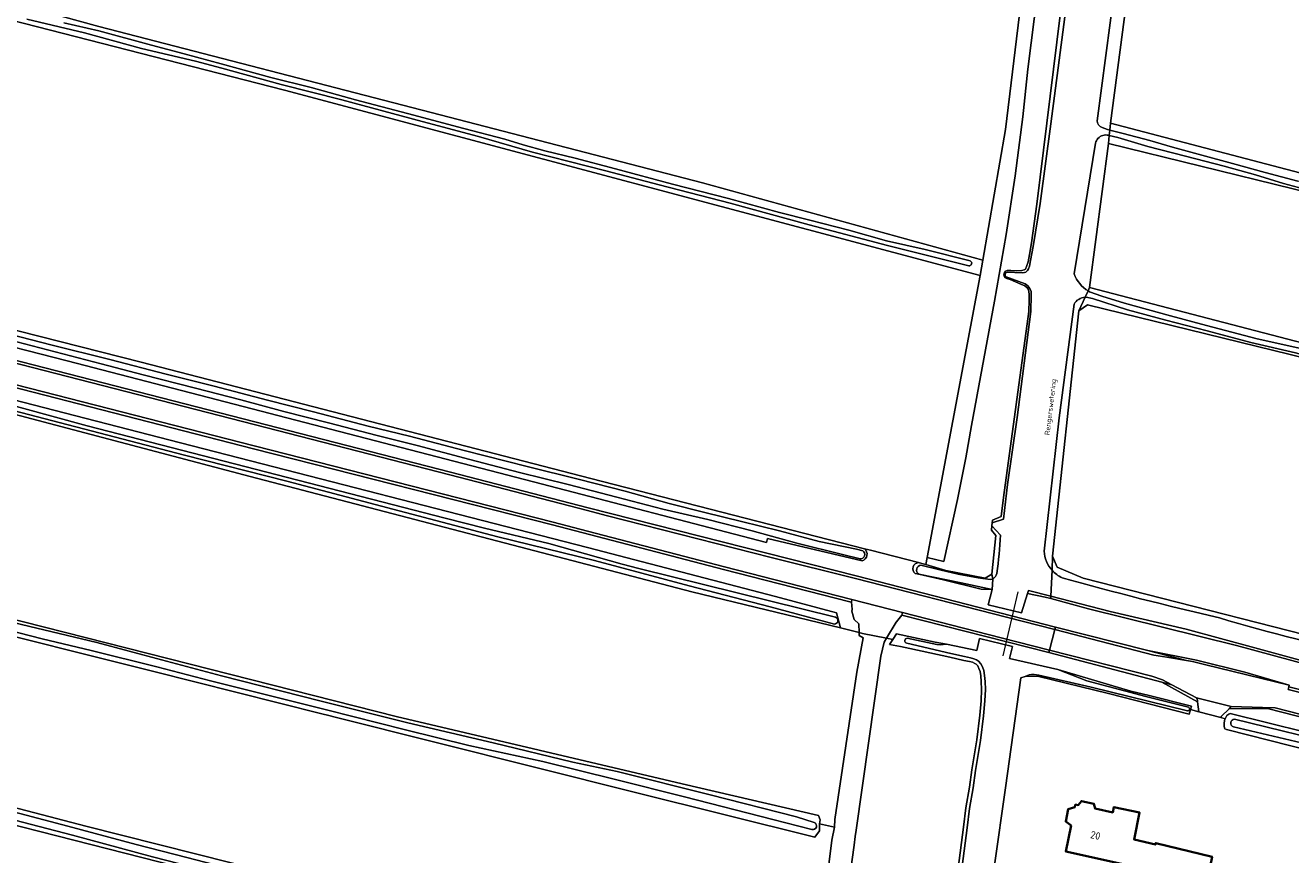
# Model space of a CAD drawing. Header units: metres. Extents: x 149984 to 156489, y 469398 to 478068.
# Tile 706 of 854: x 154732 to 154962, y 472531 to 472682. Entities that reach past the tile are written whole.
import ezdxf
from ezdxf.enums import TextEntityAlignment as Align

# ---------------------------------------------------------------- set-up
doc = ezdxf.new("R2010")
doc.units = ezdxf.units.M
doc.header["$LTSCALE"] = 0.75
for name, color, linetype, lineweight in [('B-WE-GK-BESCHOEIING-G', 252, 'GK-BESCHOEIING-SO', 18), ('B-WE-GR-GRAS-GV', 252, 'Continuous', 13), ('B-WE-KW-KUNSTWERK_DUIKER-G', 6, 'Continuous', 18), ('B-WE-OG-BEBOUWING-GV', 6, 'Continuous', 35), ('B-WE-OG-BEBOUWING-T18', 1, 'Continuous', 18), ('B-WE-OG-TERREIN_ERF-GV', 252, 'Continuous', 18), ('B-WE-OG-TERREIN_OEVER-GV', 252, 'Continuous', 18), ('B-WE-OG-TOPOGRAFIE-T18', 7, 'Continuous', 18), ('B-WE-OG-WATER-GV', 252, 'Continuous', 18), ('B-WE-OG-WATER_MEER-GV', 252, 'Continuous', 18), ('B-WE-OG-WATER_SLOOT-GV', 252, 'Continuous', 18), ('B-WE-OG-WEG-GV', 252, 'Continuous', 18), ('B-WE-VH-GESLOTENVERHARDING_ASFALT-GV', 252, 'Continuous', 18), ('B-WE-VH-GESLOTENVERHARDING_BETON-GV', 252, 'Continuous', 18), ('B-WE-VH-OPENVERHARDING-GV', 252, 'Continuous', 18), ('B-WE-VH-OPENVERHARDING_BETONSTRAATSTEEN-GV', 252, 'Continuous', 18)]:
    doc.layers.add(name, color=color, linetype=linetype, lineweight=lineweight)
doc.styles.add('NLCS-ISO-M500-T18', font='NLCS-ISO.ttf', dxfattribs={"height": 0.9})
doc.styles.add('NLCS-ISO-M750-T18', font='NLCS-ISO.ttf', dxfattribs={"height": 1.35})
doc.linetypes.add('GK-BESCHOEIING-SO', pattern='A,18,-3,[1,NLCS.SHX,S=0.6,R=0,X=0,Y=0],-3', length=24)

msp = doc.modelspace()

# ---------------------------------------------------------------- linework, layer by layer
at = {"layer": 'B-WE-GK-BESCHOEIING-G', "flags": 128}
for points in [[(154919.596, 472564.799), (154910.785, 472566.75)], [(154913.625, 472563.531), (154914.392, 472563.81)], [(154907.885, 472527.904), (154910.085, 472543.328), (154912.865, 472563.256), (154913.625, 472563.531)]]:
    msp.add_lwpolyline(points, dxfattribs=at)
at = {"layer": 'B-WE-GR-GRAS-GV', "flags": 128}
for points in [[(154915.853, 472687.458), (154914.158, 472673.58), (154913.23, 472664.888), (154911.809, 472654.23), (154910.224, 472643.623), (154908.094, 472631.541), (154903.922, 472608.982), (154902.864, 472603.134), (154901.394, 472595.586), (154898.902, 472584.323), (154895.915, 472585.077), (154895.674, 472583.79), (154899.26, 472582.71), (154906.41, 472581.31), (154907.61, 472582.06), (154908.31, 472589.06), (154907.55, 472590.04), (154907.624, 472590.797), (154907.68, 472591.37), (154907.74, 472591.838), (154909.311, 472592.471), (154909.731, 472595.919), (154914.332, 472629.657), (154914.391, 472631.706), (154914.391, 472632.79), (154914.228, 472633.601), (154913.964, 472634.002), (154913.6, 472634.291), (154912.873, 472634.617), (154910.95, 472635.425), (154910.298, 472635.645), (154909.974, 472635.822), (154909.836, 472636.024), (154909.807, 472636.269), (154909.851, 472636.548), (154909.919, 472636.734), (154910.081, 472636.926), (154910.39, 472637.053), (154911.019, 472637.085), (154912.144, 472637.024), (154913.058, 472637.043), (154913.459, 472637.172), (154913.697, 472637.321), (154913.898, 472637.782), (154914.19, 472638.65), (154914.426, 472639.941), (154914.775, 472642.112), (154915.737, 472649.071), (154923.026, 472707.838)], [(154674.615, 472700.868), (154745.788, 472681.288), (154805.98, 472665.678), (154855.193, 472652.978), (154905.993, 472638.955), (154910.094, 472662.635), (154912.872, 472685.522)], [(154544.043, 472681.818), (154544.307, 472674.674), (154557.536, 472670.573), (154558.595, 472672.16), (154574.073, 472668.059), (154575.925, 472666.604), (154612.173, 472656.815), (154668.529, 472641.998), (154753.46, 472620.434), (154834.952, 472599.4), (154884.504, 472586.661), (154885.598, 472586.38), (154894.313, 472584.14), (154894.912, 472583.986), (154895.674, 472583.79), (154895.915, 472585.077), (154902.95, 472622.683), (154905.464, 472636.177), (154779.39, 472669.779), (154703.719, 472689.226)], [(154884.301, 472570.509), (154883.582, 472570.932), (154883.56, 472571.475), (154880.159, 472572.304), (154853.229, 472578.863), (154773.193, 472599.766), (154691.966, 472621.197), (154629.222, 472636.953), (154628.155, 472637.221), (154624.434, 472638.155), (154602.404, 472643.687), (154491.411, 472671.997), (154489.408, 472672.529), (154470.752, 472676.282), (154467.558, 472668.386), (154464.047, 472657.15), (154462.853, 472650.694), (154461.951, 472643.582), (154461.896, 472643.204), (154615.261, 472603.232)], [(154459.579, 472608.427), (154509.668, 472595.532), (154541.631, 472587.636), (154609.813, 472570.794), (154726.011, 472540.881), (154743.427, 472536.398), (154836.06, 472512.985), (154863.813, 472505.971), (154871.57, 472503.914)], [(154866.15, 472462.008), (154869.104, 472461.653), (154869.633, 472464.299), (154874.451, 472499.457), (154874.528, 472500.018), (154870.82, 472500.957), (154869.554, 472501.278), (154796.213, 472519.867), (154759.699, 472529.122), (154654.395, 472555.977), (154529.115, 472587.462), (154459.263, 472604.896), (154458.825, 472605.005), (154457.879, 472605.753), (154457.704, 472606.753), (154456.994, 472603.022), (154456.221, 472599.495), (154455.241, 472594.394), (154453.401, 472580.364), (154452.146, 472569.493), (154452.994, 472569.003), (154455.467, 472568.291), (154466.277, 472565.188)], [(154619.096, 472602.249), (154675.694, 472587.727), (154799.651, 472556.242), (154851.49, 472544.08), (154876.185, 472538.286), (154876.478, 472537.552), (154876.398, 472536.811), (154879.113, 472536.204), (154879.158, 472537.589), (154883.137, 472564.291), (154884.301, 472570.509)], [(154870.82, 472500.957), (154874.528, 472500.018), (154874.793, 472503.06), (154878.594, 472533.821), (154879.113, 472536.204), (154876.398, 472536.811), (154876.398, 472535.541), (154875.553, 472534.358), (154843.047, 472542.501), (154788.625, 472556.136), (154787.47, 472556.42), (154786.176, 472556.75), (154755.466, 472564.444), (154648.309, 472591.299), (154618.312, 472599.274), (154614.259, 472600.352)], [(154900.719, 472522.743), (154902.477, 472536.179), (154902.882, 472539.706), (154903.551, 472543.465), (154903.989, 472546.595), (154904.863, 472552.007), (154905.403, 472556.474), (154905.671, 472559.113), (154905.748, 472561.17), (154905.685, 472562.575), (154905.597, 472563.601), (154905.468, 472564.408), (154905.269, 472564.961), (154905.046, 472565.417), (154904.737, 472565.741), (154904.495, 472565.881), (154904.086, 472566.079), (154903.585, 472566.219), (154902.507, 472566.423), (154900.009, 472566.984), (154892.718, 472568.593), (154891.07, 472568.913), (154889.084, 472569.3), (154889.643, 472570.179), (154888.49, 472570.42), (154888.063, 472569.727), (154887.496, 472567.183), (154883.032, 472535.677), (154882.866, 472534.508), (154882.648, 472532.953), (154878.825, 472505.675)]]:
    msp.add_lwpolyline(points, dxfattribs=at)
for points in [[(154996.57, 472646.051), (155005.83, 472689.84), (154934.79, 472706.905), (154929.101, 472663.778)], [(154990.148, 472617.999), (154995.704, 472643.663), (154928.765, 472660.068), (154925.325, 472634.006), (154965.409, 472623.555)], [(154981.196, 472566.796), (154989.266, 472615.082), (154924.972, 472630.825), (154923.384, 472629.767), (154918.622, 472585.317), (154919.416, 472583.332), (154924.178, 472581.348), (154978.61, 472567.456)]]:
    msp.add_lwpolyline(points, close=True, dxfattribs=at)
at = {"layer": 'B-WE-KW-KUNSTWERK_DUIKER-G', "flags": 128}
msp.add_lwpolyline([(154909.664, 472567.236), (154912.35, 472578.858)], dxfattribs=at)
at = {"layer": 'B-WE-OG-BEBOUWING-GV', "flags": 128}
msp.add_lwpolyline([(154922.73, 472540.329), (154922.623, 472539.799), (154921.464, 472539.462), (154921.011, 472537.217), (154921.953, 472536.475), (154921.011, 472531.8), (154931.641, 472529.442), (154931.089, 472526.615), (154935.72, 472525.606), (154928.109, 472488.446), (154938.384, 472486.24), (154947.521, 472530.853), (154937.315, 472533.317), (154937.25, 472533.044), (154933.392, 472533.976), (154934.368, 472538.843), (154929.744, 472539.839), (154929.533, 472538.861), (154926.326, 472539.552), (154926.106, 472540.429), (154923.829, 472540.92), (154923.267, 472540.212)], close=True, dxfattribs=at)
at = {"layer": 'B-WE-OG-TERREIN_ERF-GV', "flags": 128}
for points in [[(154905.993, 472638.955), (154905.464, 472636.177), (154902.95, 472622.683), (154895.915, 472585.077), (154898.902, 472584.323), (154901.394, 472595.586), (154902.864, 472603.134), (154903.922, 472608.982), (154908.094, 472631.541), (154910.224, 472643.623), (154911.809, 472654.23), (154913.23, 472664.888), (154914.158, 472673.58), (154915.853, 472687.458), (154917.001, 472697.572), (154918.13, 472708.74), (154915.319, 472708.997), (154912.872, 472685.522), (154910.094, 472662.635)], [(154923.829, 472540.92), (154926.106, 472540.429), (154926.326, 472539.552), (154929.533, 472538.861), (154929.744, 472539.839), (154934.368, 472538.843), (154933.392, 472533.976), (154937.25, 472533.044), (154937.315, 472533.317), (154947.521, 472530.853), (154938.384, 472486.24), (154928.109, 472488.446), (154935.72, 472525.606), (154931.089, 472526.615), (154931.641, 472529.442), (154921.011, 472531.8), (154921.953, 472536.475), (154921.011, 472537.217), (154921.464, 472539.462), (154922.623, 472539.799), (154922.73, 472540.329), (154923.267, 472540.212)]]:
    msp.add_lwpolyline(points, close=True, dxfattribs=at)
for points in [[(154888.49, 472570.42), (154884.185, 472571.323), (154883.56, 472571.475), (154883.582, 472570.932), (154884.301, 472570.509), (154883.137, 472564.291), (154879.158, 472537.589), (154879.113, 472536.204), (154878.594, 472533.821), (154874.793, 472503.06), (154874.528, 472500.018), (154874.451, 472499.457), (154869.633, 472464.299), (154869.104, 472461.653), (154868.93, 472460.654), (154866.458, 472446.44), (154866.448, 472446.18), (154866.36, 472443.985), (154864.257, 472428.43)], [(154889.936, 472436.045), (154890.991, 472446.61), (154884.357, 472447.751), (154876.159, 472449.449), (154871.092, 472450.502), (154872.39, 472459.764), (154872.861, 472463.125), (154876.672, 472490.316), (154878.825, 472505.675), (154882.648, 472532.953), (154882.866, 472534.508), (154883.032, 472535.677), (154887.496, 472567.183), (154888.063, 472569.727), (154888.49, 472570.42)], [(154928.74, 472560.4), (154915.91, 472563.55), (154913.625, 472563.531), (154912.865, 472563.256), (154910.085, 472543.328), (154908.084, 472529.298), (154916.333, 472527.488), (154915.037, 472521.852), (154914.533, 472516.977), (154917.378, 472514.347), (154911.613, 472488.723), (154922.26, 472486.447), (154920.612, 472478.738), (154909.965, 472481.014), (154908.553, 472470.088), (154906.796, 472468.86), (154906.363, 472467.165), (154908.056, 472466.028), (154908.101, 472459.811), (154923.014, 472456.993), (154917.445, 472427.524)], [(155055.4, 472532.11), (155014.592, 472539.605), (155008.814, 472540.666), (155005.65, 472541.248), (155002.86, 472541.76), (155000, 472542.425), (154980.61, 472546.93), (154980.72, 472547.412), (154980.927, 472548.319), (154978.464, 472548.859), (154978.26, 472547.83), (154977.5, 472547.42), (154977.285, 472546.999), (154950.11, 472553.9), (154949.84, 472554.04), (154949.71, 472554.47), (154949.74, 472555.08), (154949.86, 472555.76), (154949.895, 472555.829), (154949.08, 472556.046), (154945.098, 472557.11), (154943.621, 472557.495), (154943.39, 472556.67), (154928.74, 472560.4)]]:
    msp.add_lwpolyline(points, dxfattribs=at)
at = {"layer": 'B-WE-OG-TERREIN_OEVER-GV', "flags": 128}
for points in [[(154617.749, 472712.155), (154624.707, 472710.221), (154647.892, 472703.778), (154703.719, 472689.226), (154779.39, 472669.779), (154905.464, 472636.177), (154905.993, 472638.955), (154855.193, 472652.978), (154805.98, 472665.678), (154745.788, 472681.288), (154674.615, 472700.868), (154626.336, 472713.543), (154618.959, 472715.48)], [(154923.026, 472707.838), (154915.737, 472649.071), (154914.775, 472642.112), (154914.426, 472639.941), (154914.19, 472638.65), (154913.898, 472637.782), (154913.697, 472637.321), (154913.459, 472637.172), (154913.058, 472637.043), (154912.144, 472637.024), (154911.019, 472637.085), (154910.39, 472637.053), (154910.081, 472636.926), (154909.919, 472636.734), (154909.851, 472636.548), (154909.807, 472636.269), (154909.836, 472636.024), (154909.974, 472635.822), (154910.298, 472635.645), (154910.95, 472635.425), (154912.873, 472634.617), (154913.6, 472634.291), (154913.964, 472634.002), (154914.228, 472633.601), (154914.391, 472632.79), (154914.391, 472631.706), (154914.332, 472629.657), (154909.731, 472595.919), (154909.311, 472592.471), (154907.74, 472591.838), (154907.68, 472591.37)], [(154932.59, 472706.524), (154930.631, 472693.88), (154926.677, 472664.207)], [(154927.593, 472662.957), (154928.563, 472662.601), (154928.985, 472662.499), (154929.101, 472663.778), (154934.79, 472706.905), (154934.806, 472708.105)], [(154910.404, 472636.773), (154913.117, 472636.628), (154913.545, 472636.691), (154913.768, 472636.79), (154914.04, 472637.098), (154914.23, 472637.384), (154914.414, 472637.87), (154914.63, 472638.894), (154915.096, 472641.433), (154916.35, 472649.202), (154918.309, 472663.631), (154922.803, 472698.334)], [(154903.465, 472637.932), (154888.69, 472641.588), (154874.499, 472645.36), (154860.187, 472649.302), (154847.332, 472652.6), (154837.658, 472655.142), (154824.382, 472658.532), (154814.583, 472661.377), (154804.338, 472664.099), (154789.814, 472667.988), (154778.837, 472670.757), (154768.072, 472673.731), (154763.292, 472674.983), (154753.472, 472677.326), (154743.171, 472680.15), (154732.7, 472682.632)], [(154739.408, 472681.926), (154745.763, 472680.477), (154755.298, 472677.881), (154761.238, 472676.353), (154767.951, 472674.53), (154776.948, 472672.056), (154784.235, 472670.208), (154792.254, 472668.025), (154801.728, 472665.515), (154811.886, 472662.797), (154819.359, 472660.878), (154822.649, 472659.871), (154826.619, 472658.775), (154832.073, 472657.407), (154839.398, 472655.49), (154849.754, 472652.723), (154859.891, 472650.141), (154869.143, 472647.601), (154874.613, 472646.17), (154881.662, 472644.394), (154888.498, 472642.444), (154895.527, 472640.906), (154903.679, 472638.796)], [(154884.504, 472586.661), (154834.952, 472599.4), (154753.46, 472620.434), (154668.529, 472641.998), (154612.173, 472656.815), (154575.925, 472666.604), (154572.964, 472665.976), (154572.181, 472663.631), (154604.19, 472655.47), (154740.01, 472620.69), (154824.57, 472598.78), (154866.771, 472587.756), (154866.968, 472588.51), (154884.095, 472584.457)], [(154996.57, 472646.051), (154929.101, 472663.778), (154928.985, 472662.499), (154931.414, 472661.915), (154936.243, 472660.63), (154940.327, 472659.402), (154945.671, 472658.001), (154951.199, 472656.491), (154957.158, 472654.81), (154963.084, 472653.232)], [(154926.369, 472660.126), (154922.547, 472636.451)], [(154925.034, 472633.37), (154925.325, 472634.006), (154928.765, 472660.068), (154928.898, 472661.54), (154928.787, 472661.569)], [(154965.92, 472651.36), (154960.472, 472652.856), (154955.401, 472654.382), (154949.729, 472655.978), (154942.682, 472657.767), (154935.874, 472659.548), (154930.412, 472661.154), (154928.898, 472661.54), (154928.765, 472660.068), (154995.704, 472643.663)], [(154879.078, 472572.964), (154867.458, 472576.118), (154852.761, 472579.904), (154835.569, 472584.494), (154818.047, 472588.822), (154800.216, 472593.509), (154779.856, 472598.867), (154761.29, 472603.604), (154741.575, 472608.746), (154721.813, 472613.895), (154701.332, 472619.228), (154682.302, 472624.035), (154664.236, 472628.612), (154645.201, 472633.381), (154629.928, 472637.115)], [(154630.079, 472637.875), (154642.723, 472634.913), (154650.617, 472632.999), (154658.149, 472631.058), (154669.426, 472628.263), (154678.677, 472625.798), (154687.247, 472623.79), (154699.24, 472620.557), (154711.941, 472617.307), (154725.72, 472613.788), (154743.628, 472608.9), (154808.536, 472592.209), (154815.657, 472590.362)], [(154913.645, 472634.643), (154910.175, 472635.939)], [(154907.68, 472591.37), (154909.744, 472592.018), (154910.465, 472598.28), (154912.216, 472610.416), (154914.688, 472629.621), (154914.745, 472632.664)], [(154923.384, 472629.767), (154924.972, 472630.825), (154989.266, 472615.082), (154990.148, 472617.999), (154965.409, 472623.555), (154925.325, 472634.006), (154925.034, 472633.37), (154925.281, 472633.236), (154927.547, 472632.43), (154931.631, 472631.147), (154939.963, 472628.839), (154946.503, 472627.11), (154955.706, 472624.685), (154963.052, 472623.084), (154970.052, 472621.122), (154973.9, 472620.285), (154980.88, 472618.729), (154985.02, 472617.99), (154988.203, 472617.438)], [(154922.506, 472630.964), (154919.792, 472610.36), (154917.081, 472586.207)], [(154918.518, 472582.755), (154918.622, 472585.317), (154923.384, 472629.767), (154924.506, 472632.218)], [(154988.091, 472616.47), (154982.715, 472617.366), (154977.854, 472618.327), (154970.622, 472619.951), (154962.65, 472622.128), (154954.531, 472624.012), (154946.645, 472626.121), (154939.127, 472628.054), (154932.214, 472629.941), (154925.828, 472631.985), (154924.677, 472632.223), (154924.506, 472632.218), (154923.384, 472629.767)], [(154726.229, 472626.398), (154737.057, 472623.602), (154747.748, 472620.967), (154757.989, 472618.29), (154766.662, 472616.088), (154776.357, 472613.547), (154784.664, 472611.431), (154794.597, 472608.882), (154802.076, 472607.08), (154812.003, 472604.439), (154823.4, 472601.556), (154832.85, 472599.177), (154841.149, 472597.112), (154849.154, 472594.85), (154855.61, 472593.209), (154862.218, 472591.616), (154869.125, 472589.868), (154876.286, 472587.987), (154883.097, 472586.554), (154884.21, 472586.283)], [(154883.745, 472584.809), (154880.543, 472585.587), (154872.273, 472587.689), (154864.143, 472589.894), (154856.152, 472591.934), (154847.959, 472593.851), (154839.665, 472596), (154830.849, 472598.264), (154821.978, 472600.438), (154813.026, 472602.843), (154803.448, 472605.333), (154796.187, 472607.153), (154787.388, 472609.447), (154779.27, 472611.493), (154771.529, 472613.624), (154763.256, 472615.76), (154753.794, 472618.151), (154746.175, 472620.135), (154736.485, 472622.714), (154729.492, 472624.523)], [(154459.579, 472608.427), (154459.349, 472608.486), (154458.672, 472608.229), (154458.196, 472607.705), (154457.704, 472606.753), (154457.879, 472605.753), (154458.825, 472605.005), (154459.263, 472604.896), (154529.115, 472587.462), (154654.395, 472555.977), (154759.699, 472529.122), (154796.213, 472519.867), (154869.554, 472501.278), (154870.82, 472500.957)], [(154871.57, 472503.914), (154863.813, 472505.971), (154836.06, 472512.985), (154743.427, 472536.398), (154726.011, 472540.881), (154609.813, 472570.794), (154541.631, 472587.636), (154509.668, 472595.532), (154459.579, 472608.427)], [(154618.312, 472599.274), (154648.309, 472591.299), (154755.466, 472564.444), (154786.176, 472556.75), (154787.47, 472556.42), (154788.625, 472556.136), (154843.047, 472542.501), (154875.553, 472534.358), (154876.398, 472535.541), (154876.398, 472536.811), (154876.478, 472537.552), (154876.185, 472538.286), (154851.49, 472544.08), (154799.651, 472556.242), (154675.694, 472587.727), (154619.096, 472602.249)], [(154619.966, 472601.325), (154639.566, 472596.342), (154656.11, 472591.942), (154672.82, 472587.283), (154686.656, 472584.033), (154702.05, 472580.286), (154717.118, 472576.674), (154731.759, 472572.916), (154745.381, 472569.671), (154757.143, 472566.543), (154767.975, 472563.633), (154786.045, 472559.013), (154801.791, 472555.133), (154817.214, 472551.466), (154831.642, 472547.974), (154839.727, 472546.31), (154856.586, 472542.078), (154872.182, 472538.088), (154875.415, 472537.036)], [(154875.008, 472535.789), (154867.9, 472537.588), (154851.933, 472541.681), (154839.421, 472544.825), (154826.239, 472548.072), (154812.82, 472551.002), (154801.35, 472553.857), (154787.048, 472557.44), (154766.033, 472562.716), (154756.283, 472565.243), (154744.349, 472568.236), (154735.488, 472570.303), (154724.885, 472573.053), (154712.728, 472576.186), (154697.447, 472579.938), (154685.529, 472583.018), (154675.644, 472585.255), (154665.992, 472587.747), (154656.881, 472590.25), (154643.892, 472593.677), (154633.331, 472596.433), (154621.579, 472599.446), (154619.453, 472600.01)], [(154815.657, 472590.362), (154827.35, 472587.617), (154840.625, 472583.885), (154843.653, 472583.099), (154879.273, 472574.243)], [(154909.147, 472589.12), (154907.624, 472590.797), (154907.55, 472590.04), (154908.31, 472589.06), (154907.61, 472582.06)], [(154977.658, 472565.354), (154978.61, 472567.456), (154924.178, 472581.348), (154919.416, 472583.332), (154918.622, 472585.317), (154918.518, 472582.755)], [(154893.716, 472582.18), (154894.35, 472582.03), (154898.86, 472581.03), (154905.69, 472579.33), (154907.637, 472579.256), (154902.07, 472580.478), (154894.365, 472582.051)], [(154907.808, 472581.149), (154907.61, 472582.06), (154906.41, 472581.31), (154899.26, 472582.71), (154895.674, 472583.79), (154894.912, 472583.986), (154894.313, 472584.14)], [(154894.75, 472583.67), (154898.177, 472582.808), (154901.502, 472582.018), (154905.109, 472581.367), (154907.316, 472581.106), (154907.808, 472581.149)], [(154907.61, 472582.06), (154907.808, 472581.149)], [(154975.805, 472563.238), (154967.215, 472565.426), (154955.283, 472568.702), (154942.826, 472572.055), (154929.057, 472575.265), (154918.328, 472578.031), (154918.311, 472577.619), (154925.1, 472575.75), (154951.97, 472569.09), (154975.56, 472562.74)], [(154892.276, 472570.45), (154897.647, 472569.311), (154898.213, 472569.265), (154899.387, 472569.336), (154897.36, 472569.75), (154890.324, 472571.248), (154889.643, 472570.179)], [(154607.53, 472569.964), (154623.5, 472565.771), (154643.181, 472560.621), (154660.613, 472556.305), (154673.274, 472553.324), (154687.078, 472549.799), (154699.469, 472546.729), (154713.7, 472543.167), (154727.052, 472539.823), (154740.155, 472536.391), (154752.525, 472533.082), (154761.72, 472530.693), (154785.253, 472524.582), (154803.176, 472520.091), (154819.515, 472515.803), (154833.379, 472512.558), (154847.083, 472508.587), (154860.699, 472505.271), (154870.15, 472502.948)], [(154889.643, 472570.179), (154889.084, 472569.3), (154891.07, 472568.913), (154892.718, 472568.593), (154900.009, 472566.984), (154902.507, 472566.423), (154903.585, 472566.219), (154904.086, 472566.079), (154904.495, 472565.881), (154904.737, 472565.741), (154905.046, 472565.417), (154905.269, 472564.961), (154905.468, 472564.408), (154905.597, 472563.601), (154905.685, 472562.575), (154905.748, 472561.17), (154905.671, 472559.113), (154905.403, 472556.474), (154904.863, 472552.007), (154903.989, 472546.595), (154903.551, 472543.465), (154902.882, 472539.706), (154902.477, 472536.179), (154900.719, 472522.743)], [(154901.406, 472522.659), (154903.165, 472536.095), (154903.568, 472539.605), (154904.235, 472543.356), (154904.674, 472546.492), (154905.549, 472551.91), (154906.092, 472556.398), (154906.363, 472559.065), (154906.442, 472561.173), (154906.376, 472562.62), (154906.285, 472563.685), (154906.142, 472564.582), (154905.908, 472565.231), (154905.621, 472565.818), (154905.17, 472566.29), (154904.82, 472566.494), (154904.333, 472566.729), (154903.743, 472566.895), (154902.647, 472567.101), (154900.161, 472567.66), (154892.185, 472569.538)], [(154914.392, 472563.81), (154913.625, 472563.531), (154915.91, 472563.55), (154928.74, 472560.4), (154943.39, 472556.67), (154943.621, 472557.495), (154943.791, 472558.104), (154936.1, 472560.04), (154932.804, 472560.857), (154919.596, 472564.799), (154924.811, 472562.701), (154935.536, 472559.904), (154943.224, 472557.927)], [(154943.053, 472557.272), (154925.637, 472561.54), (154916.113, 472563.737)], [(154951.603, 472555.754), (154971.818, 472550.797), (154977.922, 472549.203), (154978.125, 472550.06), (154950.78, 472556.8), (154950.54, 472556.67), (154950.19, 472556.42), (154949.895, 472555.829), (154949.86, 472555.76), (154949.74, 472555.08), (154949.71, 472554.47), (154949.84, 472554.04), (154950.11, 472553.9), (154977.285, 472546.999), (154977.5, 472547.42), (154977.659, 472548.09)], [(154869.758, 472501.654), (154865.806, 472502.663), (154859.574, 472504.338), (154849.902, 472506.732), (154838.964, 472509.699), (154827.62, 472512.578), (154817.925, 472514.782), (154808.899, 472517.351), (154802.652, 472518.868), (154789.997, 472522.194), (154783.75, 472523.672), (154772.737, 472526.402), (154755.486, 472530.852), (154740.985, 472534.755), (154724.436, 472539.056), (154710.834, 472542.405), (154698.714, 472545.455), (154686.941, 472548.411), (154671.552, 472552.288), (154666.308, 472553.533), (154664.77, 472553.495), (154664.104, 472553.972)], [(154977.659, 472548.09), (154966.787, 472550.767), (154951.397, 472554.4)]]:
    msp.add_lwpolyline(points, dxfattribs=at)
at = {"layer": 'B-WE-OG-TERREIN_OEVER-GV'}
for points in [[(154926.677, 472664.207, 0.2751683), (154927.593, 472662.957)], [(154926.843, 472660.976, 0.1103787), (154926.369, 472660.126)], [(154928.787, 472661.569, 0.2821969), (154926.843, 472660.976)], [(154903.679, 472638.796, -0.8577831), (154903.465, 472637.932)], [(154910.175, 472635.939, -0.6148451), (154910.404, 472636.773)], [(154922.547, 472636.451, 0.1723303), (154925.034, 472633.37)], [(154914.745, 472632.664, 0.3065097), (154913.645, 472634.643)], [(154924.506, 472632.218, 0.2529844), (154922.506, 472630.964)], [(154908.501, 472582.181, 0.023292), (154909.147, 472589.12)], [(154884.095, 472584.457, 0.6165906), (154884.504, 472586.661)], [(154884.21, 472586.283, -0.7667574), (154883.745, 472584.809)], [(154917.081, 472586.207, 0.1695159), (154918.518, 472582.755)], [(154894.313, 472584.14, 0.670558), (154893.716, 472582.18)], [(154894.365, 472582.051, -0.7018173), (154894.75, 472583.67)], [(154907.808, 472581.149, 0.1675587), (154908.501, 472582.181)], [(154918.518, 472582.755, 0.1013587), (154920.344, 472581.401)], [(154920.344, 472581.401, 0.0103743), (154948.861, 472574.104)], [(154879.273, 472574.243, -0.8050191), (154879.078, 472572.964)], [(154948.861, 472574.104, 0.0215627), (154976.678, 472567.159)], [(154892.185, 472569.538, -0.8457327), (154892.276, 472570.45)], [(154916.113, 472563.737, 0.1017735), (154914.392, 472563.81)], [(154943.224, 472557.927, -0.919712), (154943.053, 472557.272)], [(154951.397, 472554.4, -0.889088), (154951.603, 472555.754)], [(154875.415, 472537.036, -0.9469645), (154875.008, 472535.789)]]:
    msp.add_lwpolyline(points, format="xyb", dxfattribs=at)
at = {"layer": 'B-WE-OG-TERREIN_OEVER-GV', "flags": 128}
for points in [[(154880.159, 472572.304), (154879.675, 472574.143), (154879.434, 472575.059), (154868.39, 472578.01), (154834.3, 472586.88), (154760.59, 472605.87), (154671.02, 472628.91), (154629.572, 472638.901), (154629.504, 472637.904), (154629.362, 472637.427), (154629.222, 472636.953), (154691.966, 472621.197), (154773.193, 472599.766), (154853.229, 472578.863)], [(154918.328, 472578.031), (154914.231, 472579.087), (154914.054, 472578.527), (154917.29, 472577.9), (154918.311, 472577.619)]]:
    msp.add_lwpolyline(points, close=True, dxfattribs=at)
at = {"layer": 'B-WE-OG-WATER-GV'}
for points in [[(154894.75, 472583.67, 0.7018173), (154894.365, 472582.051)], [(154892.276, 472570.45, 0.8457327), (154892.185, 472569.538)], [(154914.392, 472563.81, -0.1017735), (154916.113, 472563.737)], [(154943.053, 472557.272, 0.919712), (154943.224, 472557.927)]]:
    msp.add_lwpolyline(points, format="xyb", dxfattribs=at)
at = {"layer": 'B-WE-OG-WATER-GV', "flags": 128}
for points in [[(154907.637, 472579.256), (154907.808, 472581.149), (154907.316, 472581.106), (154905.109, 472581.367), (154901.502, 472582.018), (154898.177, 472582.808), (154894.75, 472583.67)], [(154894.365, 472582.051), (154902.07, 472580.478), (154907.637, 472579.256)], [(154892.185, 472569.538), (154900.161, 472567.66), (154902.647, 472567.101), (154903.743, 472566.895), (154904.333, 472566.729), (154904.82, 472566.494), (154905.17, 472566.29), (154905.621, 472565.818), (154905.908, 472565.231), (154906.142, 472564.582), (154906.285, 472563.685), (154906.376, 472562.62), (154906.442, 472561.173), (154906.363, 472559.065), (154906.092, 472556.398), (154905.549, 472551.91), (154904.674, 472546.492), (154904.235, 472543.356), (154903.568, 472539.605), (154903.165, 472536.095), (154901.406, 472522.659)], [(154897.647, 472569.311), (154892.276, 472570.45)], [(154943.224, 472557.927), (154935.536, 472559.904), (154924.811, 472562.701), (154919.596, 472564.799), (154910.785, 472566.75), (154911.348, 472568.958), (154905.366, 472570.367), (154904.914, 472568.206), (154899.387, 472569.336), (154898.213, 472569.265), (154897.647, 472569.311)], [(154897.092, 472431.822), (154897.615, 472437.569), (154898.759, 472448.668), (154899.965, 472453.297), (154900.069, 472454.597), (154899.79, 472456.843), (154899.78, 472457.604), (154900.841, 472471.016), (154903.336, 472492.055), (154904.679, 472500.033), (154907.885, 472527.904), (154908.084, 472529.298), (154910.085, 472543.328), (154912.865, 472563.256), (154913.625, 472563.531), (154914.392, 472563.81)], [(154916.113, 472563.737), (154925.637, 472561.54), (154943.053, 472557.272)]]:
    msp.add_lwpolyline(points, dxfattribs=at)
at = {"layer": 'B-WE-OG-WATER_MEER-GV', "flags": 128}
for points in [[(154926.677, 472664.207), (154930.631, 472693.88), (154932.59, 472706.524)], [(154922.803, 472698.334), (154918.309, 472663.631), (154916.35, 472649.202), (154915.096, 472641.433), (154914.63, 472638.894), (154914.414, 472637.87), (154914.23, 472637.384), (154914.04, 472637.098), (154913.768, 472636.79), (154913.545, 472636.691), (154913.117, 472636.628), (154910.404, 472636.773)], [(154928.787, 472661.569), (154928.898, 472661.54), (154928.985, 472662.499), (154928.563, 472662.601), (154927.593, 472662.957)], [(154922.547, 472636.451), (154926.369, 472660.126)], [(154910.175, 472635.939), (154913.645, 472634.643)], [(154914.745, 472632.664), (154914.688, 472629.621), (154912.216, 472610.416), (154910.465, 472598.28), (154909.744, 472592.018), (154907.68, 472591.37), (154907.624, 472590.797), (154909.147, 472589.12)], [(154924.506, 472632.218), (154925.034, 472633.37)], [(154917.081, 472586.207), (154919.792, 472610.36), (154922.506, 472630.964)], [(154907.808, 472581.149), (154907.637, 472579.256), (154906.96, 472576.481), (154912.957, 472575.055), (154914.054, 472578.527), (154914.231, 472579.087), (154918.328, 472578.031), (154918.518, 472582.755)]]:
    msp.add_lwpolyline(points, dxfattribs=at)
at = {"layer": 'B-WE-OG-WATER_MEER-GV'}
for points in [[(154927.593, 472662.957, -0.2751683), (154926.677, 472664.207)], [(154926.369, 472660.126, -0.1103787), (154926.843, 472660.976)], [(154926.843, 472660.976, -0.2821969), (154928.787, 472661.569)], [(154910.404, 472636.773, 0.6148451), (154910.175, 472635.939)], [(154925.034, 472633.37, -0.1723303), (154922.547, 472636.451)], [(154913.645, 472634.643, -0.3065097), (154914.745, 472632.664)], [(154922.506, 472630.964, -0.2529844), (154924.506, 472632.218)], [(154909.147, 472589.12, -0.023292), (154908.501, 472582.181)], [(154918.518, 472582.755, -0.1695159), (154917.081, 472586.207)], [(154908.501, 472582.181, -0.1675587), (154907.808, 472581.149)]]:
    msp.add_lwpolyline(points, format="xyb", dxfattribs=at)
at = {"layer": 'B-WE-OG-WATER_SLOOT-GV', "flags": 128}
for points in [[(154732.7, 472682.632), (154743.171, 472680.15), (154753.472, 472677.326), (154763.292, 472674.983), (154768.072, 472673.731), (154778.837, 472670.757), (154789.814, 472667.988), (154804.338, 472664.099), (154814.583, 472661.377), (154824.382, 472658.532), (154837.658, 472655.142), (154847.332, 472652.6), (154860.187, 472649.302), (154874.499, 472645.36), (154888.69, 472641.588), (154903.465, 472637.932)], [(154903.679, 472638.796), (154895.527, 472640.906), (154888.498, 472642.444), (154881.662, 472644.394), (154874.613, 472646.17), (154869.143, 472647.601), (154859.891, 472650.141), (154849.754, 472652.723), (154839.398, 472655.49), (154832.073, 472657.407), (154826.619, 472658.775), (154822.649, 472659.871), (154819.359, 472660.878), (154811.886, 472662.797), (154801.728, 472665.515), (154792.254, 472668.025), (154784.235, 472670.208), (154776.948, 472672.056), (154767.951, 472674.53), (154761.238, 472676.353), (154755.298, 472677.881), (154745.763, 472680.477), (154739.408, 472681.926)], [(154928.985, 472662.499), (154928.898, 472661.54), (154930.412, 472661.154), (154935.874, 472659.548), (154942.682, 472657.767), (154949.729, 472655.978), (154955.401, 472654.382), (154960.472, 472652.856), (154965.92, 472651.36), (154972.978, 472649.544), (154979.504, 472647.91), (154984.859, 472646.647), (154988.931, 472645.658), (154991.459, 472645.101), (154994.9, 472644.607)], [(154995.079, 472645.526), (154988.982, 472646.769), (154984.232, 472647.901), (154977.952, 472649.298), (154970.082, 472651.284), (154963.084, 472653.232), (154957.158, 472654.81), (154951.199, 472656.491), (154945.671, 472658.001), (154940.327, 472659.402), (154936.243, 472660.63), (154931.414, 472661.915), (154928.985, 472662.499)], [(154629.928, 472637.115), (154645.201, 472633.381), (154664.236, 472628.612), (154682.302, 472624.035), (154701.332, 472619.228), (154721.813, 472613.895), (154741.575, 472608.746), (154761.29, 472603.604), (154779.856, 472598.867), (154800.216, 472593.509), (154818.047, 472588.822), (154835.569, 472584.494), (154852.761, 472579.904), (154867.458, 472576.118), (154879.078, 472572.964)], [(154840.625, 472583.885), (154827.35, 472587.617), (154815.657, 472590.362), (154808.536, 472592.209), (154743.628, 472608.9), (154725.72, 472613.788), (154711.941, 472617.307), (154699.24, 472620.557), (154687.247, 472623.79), (154678.677, 472625.798), (154669.426, 472628.263), (154658.149, 472631.058), (154650.617, 472632.999), (154642.723, 472634.913), (154630.079, 472637.875)], [(154988.203, 472617.438), (154985.02, 472617.99), (154980.88, 472618.729), (154973.9, 472620.285), (154970.052, 472621.122), (154963.052, 472623.084), (154955.706, 472624.685), (154946.503, 472627.11), (154939.963, 472628.839), (154931.631, 472631.147), (154927.547, 472632.43), (154925.281, 472633.236), (154925.034, 472633.37), (154924.506, 472632.218)], [(154924.506, 472632.218), (154924.677, 472632.223), (154925.828, 472631.985), (154932.214, 472629.941), (154939.127, 472628.054), (154946.645, 472626.121), (154954.531, 472624.012), (154962.65, 472622.128), (154970.622, 472619.951), (154977.854, 472618.327), (154982.715, 472617.366), (154988.091, 472616.47)], [(154884.21, 472586.283), (154883.097, 472586.554), (154876.286, 472587.987), (154869.125, 472589.868), (154862.218, 472591.616), (154855.61, 472593.209), (154849.154, 472594.85), (154841.149, 472597.112), (154832.85, 472599.177), (154823.4, 472601.556), (154812.003, 472604.439), (154802.076, 472607.08), (154794.597, 472608.882), (154784.664, 472611.431), (154776.357, 472613.547), (154766.662, 472616.088), (154757.989, 472618.29), (154747.748, 472620.967), (154737.057, 472623.602), (154726.229, 472626.398)], [(154729.492, 472624.523), (154736.485, 472622.714), (154746.175, 472620.135), (154753.794, 472618.151), (154763.256, 472615.76), (154771.529, 472613.624), (154779.27, 472611.493), (154787.388, 472609.447), (154796.187, 472607.153), (154803.448, 472605.333), (154813.026, 472602.843), (154821.978, 472600.438), (154830.849, 472598.264), (154839.665, 472596), (154847.959, 472593.851), (154856.152, 472591.934), (154864.143, 472589.894), (154872.273, 472587.689), (154880.543, 472585.587), (154883.745, 472584.809)], [(154875.415, 472537.036), (154872.182, 472538.088), (154856.586, 472542.078), (154839.727, 472546.31), (154831.642, 472547.974), (154817.214, 472551.466), (154801.791, 472555.133), (154786.045, 472559.013), (154767.975, 472563.633), (154757.143, 472566.543), (154745.381, 472569.671), (154731.759, 472572.916), (154717.118, 472576.674), (154702.05, 472580.286), (154686.656, 472584.033), (154672.82, 472587.283), (154656.11, 472591.942), (154639.566, 472596.342), (154619.966, 472601.325)], [(154619.453, 472600.01), (154621.579, 472599.446), (154633.331, 472596.433), (154643.892, 472593.677), (154656.881, 472590.25), (154665.992, 472587.747), (154675.644, 472585.255), (154685.529, 472583.018), (154697.447, 472579.938), (154712.728, 472576.186), (154724.885, 472573.053), (154735.488, 472570.303), (154744.349, 472568.236), (154756.283, 472565.243), (154766.033, 472562.716), (154787.048, 472557.44), (154801.35, 472553.857), (154812.82, 472551.002), (154826.239, 472548.072), (154839.421, 472544.825), (154851.933, 472541.681), (154867.9, 472537.588), (154875.008, 472535.789)], [(154879.273, 472574.243), (154843.653, 472583.099), (154840.625, 472583.885)], [(154918.518, 472582.755), (154918.328, 472578.031), (154929.057, 472575.265), (154942.826, 472572.055), (154955.283, 472568.702), (154967.215, 472565.426), (154975.805, 472563.238)], [(154870.15, 472502.948), (154860.699, 472505.271), (154847.083, 472508.587), (154833.379, 472512.558), (154819.515, 472515.803), (154803.176, 472520.091), (154785.253, 472524.582), (154761.72, 472530.693), (154752.525, 472533.082), (154740.155, 472536.391), (154727.052, 472539.823), (154713.7, 472543.167), (154699.469, 472546.729), (154687.078, 472549.799), (154673.274, 472553.324), (154660.613, 472556.305), (154643.181, 472560.621), (154623.5, 472565.771), (154607.53, 472569.964)], [(154951.397, 472554.4), (154966.787, 472550.767), (154977.659, 472548.09), (154977.922, 472549.203), (154971.818, 472550.797), (154951.603, 472555.754)], [(154724.436, 472539.056), (154740.985, 472534.755), (154755.486, 472530.852), (154772.737, 472526.402), (154783.75, 472523.672), (154789.997, 472522.194), (154802.652, 472518.868), (154808.899, 472517.351), (154817.925, 472514.782), (154827.62, 472512.578), (154838.964, 472509.699), (154849.902, 472506.732), (154859.574, 472504.338), (154865.806, 472502.663), (154869.758, 472501.654)]]:
    msp.add_lwpolyline(points, dxfattribs=at)
at = {"layer": 'B-WE-OG-WATER_SLOOT-GV'}
for points in [[(154903.465, 472637.932, 0.8577831), (154903.679, 472638.796)], [(154883.745, 472584.809, 0.7667574), (154884.21, 472586.283)], [(154920.344, 472581.401, -0.1013587), (154918.518, 472582.755)], [(154948.861, 472574.104, -0.0103743), (154920.344, 472581.401)], [(154879.078, 472572.964, 0.8050191), (154879.273, 472574.243)], [(154976.678, 472567.159, -0.0215627), (154948.861, 472574.104)], [(154951.603, 472555.754, 0.889088), (154951.397, 472554.4)], [(154875.008, 472535.789, 0.9469645), (154875.415, 472537.036)]]:
    msp.add_lwpolyline(points, format="xyb", dxfattribs=at)
at = {"layer": 'B-WE-OG-WEG-GV', "flags": 128}
for points in [[(154884.095, 472584.457), (154866.968, 472588.51), (154866.771, 472587.756), (154824.57, 472598.78), (154740.01, 472620.69), (154604.19, 472655.47), (154572.181, 472663.631), (154572.964, 472665.976), (154568.173, 472667.318)], [(154527, 472665.55), (154624.679, 472640.285), (154624.494, 472638.677), (154629.362, 472637.427), (154629.504, 472637.904), (154629.572, 472638.901), (154671.02, 472628.91), (154760.59, 472605.87), (154834.3, 472586.88), (154868.39, 472578.01), (154879.434, 472575.059), (154879.675, 472574.143), (154880.159, 472572.304), (154883.56, 472571.475), (154883.498, 472573.024), (154882.631, 472573.848), (154882.251, 472575.37)], [(154568.655, 472665.715), (154571.167, 472661.552), (154615.616, 472650.12), (154622.212, 472649.287), (154636.318, 472645.477), (154638.547, 472644.228), (154696.013, 472629.675), (154769.784, 472610.724), (154809.484, 472600.505), (154834.425, 472594.084), (154882.994, 472581.734), (154919.132, 472572.46), (154935.852, 472568.184), (154944.695, 472566.434), (154953.475, 472564.295), (154961.52, 472561.96), (154961.442, 472561.629), (154990.264, 472554.409)], [(154882.251, 472575.37), (154882.293, 472575.624), (154882.209, 472576.385), (154882.202, 472576.948), (154881.856, 472577.036), (154859.004, 472582.896), (154827.997, 472590.975), (154773.776, 472604.786), (154704.195, 472622.636), (154636.21, 472640.149), (154634.652, 472640.034), (154617.657, 472644.15), (154614.351, 472645.821), (154553.422, 472660.971), (154544.135, 472663.469)], [(154894.313, 472584.14), (154885.598, 472586.38), (154884.504, 472586.661)], [(154983.606, 472560.975), (154975.56, 472562.74), (154951.97, 472569.09), (154925.1, 472575.75), (154918.311, 472577.619), (154917.29, 472577.9), (154914.054, 472578.527), (154912.957, 472575.055), (154906.96, 472576.481), (154907.637, 472579.256), (154905.69, 472579.33), (154898.86, 472581.03), (154894.35, 472582.03), (154893.716, 472582.18)]]:
    msp.add_lwpolyline(points, dxfattribs=at)
at = {"layer": 'B-WE-OG-WEG-GV'}
for points in [[(154884.504, 472586.661, -0.6165906), (154884.095, 472584.457)], [(154893.716, 472582.18, -0.670558), (154894.313, 472584.14)]]:
    msp.add_lwpolyline(points, format="xyb", dxfattribs=at)
at = {"layer": 'B-WE-OG-WEG-GV', "flags": 128}
for points in [[(154891.31, 472574.62), (154890.345, 472573.426), (154890.278, 472573.317), (154888.49, 472570.42), (154889.643, 472570.179), (154890.324, 472571.248), (154897.36, 472569.75), (154899.387, 472569.336), (154904.914, 472568.206), (154905.366, 472570.367), (154911.348, 472568.958), (154910.785, 472566.75), (154919.596, 472564.799), (154932.804, 472560.857), (154936.1, 472560.04), (154943.791, 472558.104), (154943.621, 472557.495), (154945.098, 472557.11), (154944.887, 472558.912), (154938.441, 472562.463), (154917.919, 472567.82)], [(154977.5, 472547.42), (154978.26, 472547.83), (154978.464, 472548.859), (154978.675, 472549.924), (154978.81, 472552.241), (154957.576, 472557.676), (154950.592, 472557.653), (154949.14, 472556.24), (154949.08, 472556.046), (154949.895, 472555.829), (154950.19, 472556.42), (154950.54, 472556.67), (154950.78, 472556.8), (154978.125, 472550.06), (154977.922, 472549.203), (154977.659, 472548.09)]]:
    msp.add_lwpolyline(points, close=True, dxfattribs=at)
at = {"layer": 'B-WE-VH-GESLOTENVERHARDING_ASFALT-GV', "flags": 128}
msp.add_lwpolyline([(154704.32, 472623.12), (154773.9, 472605.27), (154828.12, 472591.46), (154834.3, 472589.82), (154859.13, 472583.38), (154881.98, 472577.52), (154882.208, 472577.462), (154891.409, 472575.108), (154909.297, 472570.531), (154918.04, 472568.294), (154918.043, 472568.293), (154919.009, 472571.989), (154910.239, 472574.236), (154882.87, 472581.25), (154867.61, 472585.04), (154837.74, 472592.7), (154834.3, 472593.6), (154809.359, 472600.021), (154769.66, 472610.24), (154695.89, 472629.19)], dxfattribs=at)
msp.add_lwpolyline([(154958.93, 472557.85), (154986.77, 472550.72), (154987.689, 472554.518), (154979.83, 472556.42), (154961.33, 472561.15), (154961.442, 472561.629), (154961.52, 472561.96), (154946.137, 472565.676), (154943.97, 472566.2), (154942.897, 472566.382), (154939.316, 472566.989), (154936.95, 472567.39), (154919.011, 472571.988), (154919.009, 472571.989), (154918.043, 472568.293), (154936.58, 472563.55), (154938.506, 472562.91), (154940.213, 472562), (154944.687, 472559.617), (154950.99, 472558.04), (154956.685, 472557.904)], close=True, dxfattribs=at)
at = {"layer": 'B-WE-VH-GESLOTENVERHARDING_BETON-GV', "flags": 128}
for points in [[(154809.359, 472600.021), (154834.3, 472593.6), (154837.74, 472592.7), (154867.61, 472585.04), (154882.87, 472581.25), (154910.239, 472574.236), (154919.009, 472571.989), (154919.132, 472572.46), (154882.994, 472581.734), (154834.425, 472594.084), (154809.484, 472600.505), (154769.784, 472610.724), (154696.013, 472629.675), (154638.547, 472644.228), (154637.307, 472644.542), (154637.62, 472644.42), (154639.67, 472643.44), (154695.89, 472629.19), (154769.66, 472610.24)], [(154882.208, 472577.462), (154881.98, 472577.52), (154859.13, 472583.38), (154834.3, 472589.82), (154828.12, 472591.46), (154773.9, 472605.27), (154704.32, 472623.12), (154638.23, 472640.19), (154637.31, 472640.23), (154630.732, 472641.56), (154636.21, 472640.149), (154704.195, 472622.636), (154773.776, 472604.786), (154827.997, 472590.975), (154859.004, 472582.896), (154881.856, 472577.036), (154882.202, 472576.948)], [(154891.409, 472575.108), (154891.31, 472574.62), (154917.919, 472567.82), (154918.043, 472568.293), (154918.04, 472568.294), (154909.297, 472570.531)], [(154919.132, 472572.46), (154919.009, 472571.989), (154919.011, 472571.988), (154936.95, 472567.39), (154939.316, 472566.989), (154942.897, 472566.382), (154935.852, 472568.184)], [(154938.506, 472562.91), (154936.58, 472563.55), (154918.043, 472568.293), (154917.919, 472567.82), (154938.441, 472562.463), (154940.213, 472562)], [(154946.137, 472565.676), (154961.52, 472561.96), (154953.475, 472564.295), (154944.695, 472566.434), (154935.852, 472568.184), (154942.897, 472566.382), (154943.97, 472566.2)], [(154944.687, 472559.617), (154940.213, 472562), (154938.441, 472562.463), (154944.887, 472558.912), (154944.85, 472559.23)], [(155005.769, 472550.859), (155093.31, 472535.14), (155146.72, 472525.62), (155150.591, 472525.439), (155149.597, 472525.616), (155093.398, 472535.632), (155000, 472552.444), (154996.864, 472553.009), (154990.264, 472554.409), (154961.442, 472561.629), (154961.33, 472561.15), (154979.83, 472556.42), (154987.689, 472554.518), (154990.16, 472553.92), (154996.76, 472552.52), (154997.815, 472552.326), (155000, 472551.923)], [(154956.685, 472557.904), (154950.99, 472558.04), (154950.592, 472557.653), (154957.576, 472557.676)], [(154986.77, 472550.72), (154958.93, 472557.85), (154956.685, 472557.904), (154957.576, 472557.676), (154978.81, 472552.241), (154981.902, 472551.45), (154986.646, 472550.236), (155000, 472547.57), (155004.871, 472546.597), (155009.593, 472545.75), (155016.689, 472544.477), (155146.91, 472521.112), (155149.319, 472520.68), (155146.24, 472521.76), (155004.959, 472547.089), (155000, 472548.023), (154997.122, 472548.565), (154991.36, 472549.65)]]:
    msp.add_lwpolyline(points, close=True, dxfattribs=at)
at = {"layer": 'B-WE-VH-OPENVERHARDING-GV', "flags": 128}
msp.add_lwpolyline([(154882.208, 472577.462), (154882.202, 472576.948), (154882.209, 472576.385), (154882.293, 472575.624), (154882.251, 472575.37), (154882.631, 472573.848), (154883.498, 472573.024), (154883.56, 472571.475), (154884.185, 472571.323), (154888.49, 472570.42), (154890.278, 472573.317), (154890.345, 472573.426), (154891.31, 472574.62), (154891.409, 472575.108)], close=True, dxfattribs=at)
at = {"layer": 'B-WE-VH-OPENVERHARDING_BETONSTRAATSTEEN-GV', "flags": 128}
msp.add_lwpolyline([(154950.99, 472558.04), (154944.687, 472559.617), (154944.85, 472559.23), (154944.887, 472558.912), (154945.098, 472557.11), (154949.08, 472556.046), (154949.14, 472556.24), (154950.592, 472557.653)], close=True, dxfattribs=at)

# ---------------------------------------------------------------- texts
at = {"layer": 'B-WE-OG-BEBOUWING-T18', "style": 'NLCS-ISO-M750-T18'}
msp.add_text('20', height=1.35, rotation=347.5, dxfattribs=at).set_placement((154926.379, 472534.707), align=Align.MIDDLE)
at = {"layer": 'B-WE-OG-TOPOGRAFIE-T18', "style": 'NLCS-ISO-M500-T18'}
msp.add_text('Rengerswetering', height=0.9, rotation=83.1, dxfattribs=at).set_placement((154918.349, 472612.321), align=Align.MIDDLE)

doc.saveas('drawing.dxf')
